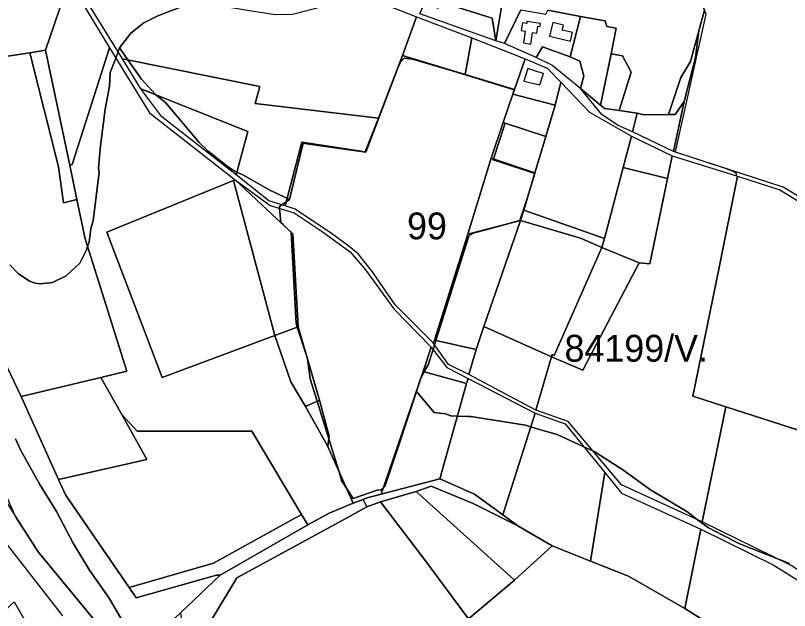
# Model space of a CAD drawing. Extents: x -477304 to -465429, y -1159113 to -1149210.
# Drawn here: x -471337.9 to -470904.7, y -1154129.5 to -1153796.8 of the extents above; entities that cross this region are included whole.
import ezdxf

# ---------------------------------------------------------------- set-up
doc = ezdxf.new("R2010")
doc.units = 0
for name, color, linetype in [('BPEJ_s', 7, 'Continuous'), ('orna_s', 7, 'Continuous'), ('PUPFL_s', 7, 'Continuous'), ('trav_porost_s', 7, 'Continuous'), ('voda_s', 7, 'Continuous'), ('zahrada_s', 7, 'Continuous')]:
    doc.layers.add(name, color=color, linetype=linetype)

msp = doc.modelspace()

# ---------------------------------------------------------------- linework, layer by layer
at = {"layer": 'BPEJ_s'}
for points in [[(-470861.25, -1153762.81), (-470953.71, -1153755.58), (-470954.77, -1153756.64), (-470955.05, -1153757.97), (-470955.41, -1153759.62), (-470955.93, -1153767.94), (-470956.73, -1153770.17), (-470957.75, -1153773.01), (-470958.52, -1153777.65), (-470952.36, -1153793.76), (-470952.39, -1153793.89), (-470951.58, -1153795.97), (-470968.72, -1153873.08), (-470941.8, -1153881.84), (-470941.35, -1153882), (-470935.85, -1153883.96), (-470934.58, -1153885.02), (-470934.63, -1153885.59), (-470934.68, -1153886.26), (-470933.79, -1153886.53), (-470944.35, -1153938.55), (-470958.83, -1154009.61), (-470940.38, -1154015.58), (-470868.93, -1154038.48)], [(-470955.93, -1153767.94), (-470956.73, -1153770.17), (-470957.75, -1153773.01), (-470958.52, -1153777.65), (-470952.36, -1153793.76), (-470952.39, -1153793.89), (-470951.58, -1153795.97), (-470968.72, -1153873.08), (-470941.8, -1153881.84), (-470941.35, -1153882), (-470935.85, -1153883.96), (-470934.58, -1153885.02), (-470934.63, -1153885.59), (-470934.68, -1153886.26), (-470933.79, -1153886.53), (-470944.35, -1153938.55), (-470958.83, -1154009.61), (-470940.38, -1154015.58), (-470868.93, -1154038.48)], [(-471244.69, -1153791.72), (-471258.29, -1153797.03), (-471266.16, -1153800.85), (-471273.38, -1153806.59), (-471279.66, -1153814.92), (-471280.44, -1153816.97), (-471281.78, -1153820.53), (-471284.86, -1153828.7), (-471285.28, -1153836.35), (-471287.83, -1153849.1), (-471290.6, -1153871.21), (-471291.45, -1153882.26), (-471291.02, -1153884.39), (-471294.42, -1153911.59), (-471295.7, -1153915.84), (-471296.76, -1153923.5), (-471297.65, -1153926.03), (-471298.25, -1153927.75), (-471301.86, -1153935.19), (-471309.51, -1153942.41), (-471317.17, -1153946.03), (-471324.18, -1153946.88), (-471326.94, -1153946.45), (-471330.13, -1153945.39), (-471336.51, -1153941.14), (-471341.18, -1153936.25)], [(-471034.71, -1154031.04), (-471045.47, -1154028.13), (-471049.5, -1154026.88), (-471050.81, -1154026.48), (-471052.56, -1154025.94), (-471083.16, -1154021.05), (-471084.76, -1154020.99), (-471090.56, -1154020.76), (-471094.2, -1154020.62), (-471097.18, -1154019.56), (-471103.55, -1154018.71), (-471113.4, -1154006.96), (-471111.98, -1154002.17), (-471111.34, -1154000), (-471111.09, -1153999.55), (-471109.12, -1153996.02), (-471108, -1153994.02), (-471106.95, -1153992.15), (-471104.25, -1153983.59), (-471103.42, -1153980.95), (-471102.64, -1153978.48), (-471084.42, -1153920.73), (-471083.79, -1153919.67), (-471081.24, -1153918.4), (-471074.7, -1153916.6), (-471067.3, -1153914.56), (-471055.73, -1153911.38), (-471051.52, -1153899.13), (-471047.33, -1153885.13), (-471067, -1153878.65), (-471068.81, -1153878.05), (-471070.63, -1153877.45), (-471070.45, -1153876.9), (-471063.85, -1153856.98), (-471065, -1153856.6), (-471059.59, -1153840.67), (-471058.79, -1153838.39), (-471091.01, -1153828.49), (-471115.67, -1153821.26), (-471120.34, -1153820.62), (-471121.08, -1153821.28), (-471122.26, -1153822.32), (-471124.17, -1153826.57), (-471141.81, -1153873.18), (-471173.48, -1153868.66), (-471177, -1153868.21), (-471180.86, -1153884.22), (-471184.58, -1153899.64), (-471185.98, -1153898.97), (-471195.59, -1153894.38), (-471210.68, -1153885.81), (-471214.01, -1153884.34), (-471215.36, -1153883.75), (-471218.85, -1153881.36), (-471219.39, -1153880.99), (-471230.02, -1153872.7), (-471235.12, -1153867.81), (-471254.04, -1153845.49), (-471259.41, -1153841.12), (-471259.78, -1153840.81), (-471267.43, -1153832.31), (-471275, -1153821.54), (-471279.66, -1153814.92), (-471273.38, -1153806.59), (-471266.16, -1153800.85), (-471258.29, -1153797.03), (-471244.69, -1153791.72)], [(-471298.25, -1153927.75), (-471297.65, -1153926.03), (-471296.76, -1153923.5), (-471295.7, -1153915.84), (-471294.42, -1153911.59), (-471291.02, -1153884.39), (-471291.45, -1153882.26), (-471290.6, -1153871.21), (-471287.83, -1153849.1), (-471285.28, -1153836.35), (-471284.86, -1153828.7), (-471281.78, -1153820.53), (-471280.44, -1153816.97), (-471279.66, -1153814.92)], [(-471279.66, -1153814.92), (-471275, -1153821.54), (-471267.43, -1153832.31), (-471259.78, -1153840.81), (-471259.41, -1153841.12), (-471254.04, -1153845.49), (-471235.12, -1153867.81), (-471230.02, -1153872.7), (-471219.39, -1153880.99), (-471218.85, -1153881.36), (-471215.36, -1153883.75), (-471214.01, -1153884.34), (-471210.68, -1153885.81), (-471195.59, -1153894.38), (-471185.98, -1153898.97), (-471184.58, -1153899.64), (-471186.51, -1153900.97), (-471188.88, -1153902.6), (-471190.22, -1153903.52), (-471190.11, -1153904.68), (-471189.42, -1153912.44), (-471188.12, -1153913.7), (-471187.88, -1153913.93), (-471183.68, -1153917.97), (-471180.92, -1153968.98), (-471180.26, -1153971.02), (-471174.69, -1153988.11), (-471174.55, -1153988.54), (-471174.53, -1153988.6), (-471173.03, -1154000), (-471169.15, -1154012.49), (-471162.59, -1154033.57), (-471157.04, -1154051.42), (-471155.19, -1154057.38), (-471154.43, -1154058.56), (-471152.56, -1154061.45), (-471149.02, -1154066.94), (-471139.79, -1154063.77), (-471135.42, -1154062.27), (-471133.3, -1154062.06), (-471131.97, -1154060.86), (-471131.17, -1154060.14), (-471123.45, -1154037.05), (-471113.4, -1154006.96), (-471103.55, -1154018.71), (-471097.18, -1154019.56), (-471094.2, -1154020.62), (-471090.56, -1154020.76), (-471084.76, -1154020.99), (-471083.16, -1154021.05), (-471052.56, -1154025.94), (-471050.81, -1154026.48), (-471049.5, -1154026.88), (-471045.47, -1154028.13), (-471034.71, -1154031.04), (-471019.9, -1154037.92), (-471014.79, -1154040.29), (-471013.67, -1154040.81), (-470997.95, -1154050.8), (-470982.44, -1154062.06), (-470962.26, -1154074.17), (-470959.96, -1154075.9), (-470956.19, -1154078.74), (-470950.14, -1154083.3), (-470939.52, -1154088.75), (-470933.15, -1154092.02), (-470910.92, -1154100.81), (-470904.67, -1154103.28)], [(-471341.18, -1153936.25), (-471336.51, -1153941.14), (-471330.13, -1153945.39), (-471326.94, -1153946.45), (-471324.18, -1153946.88), (-471317.17, -1153946.03), (-471309.51, -1153942.41), (-471301.86, -1153935.19), (-471298.25, -1153927.75)], [(-470904.67, -1154103.28), (-470910.92, -1154100.81), (-470933.15, -1154092.02), (-470939.52, -1154088.75), (-470950.14, -1154083.3), (-470956.19, -1154078.74), (-470959.96, -1154075.9), (-470962.26, -1154074.17), (-470982.44, -1154062.06), (-470997.95, -1154050.8), (-471013.67, -1154040.81), (-471014.79, -1154040.29), (-471019.9, -1154037.92), (-471034.71, -1154031.04)], [(-471337.99, -1154033.44), (-471334.94, -1154039.96), (-471324.32, -1154059.08), (-471314.97, -1154074.17), (-471305.62, -1154091.8), (-471296.48, -1154106.89), (-471285.43, -1154122.61), (-471273.54, -1154143.22)], [(-471273.54, -1154143.22), (-471285.43, -1154122.61), (-471296.48, -1154106.89), (-471305.62, -1154091.8), (-471314.97, -1154074.17), (-471324.32, -1154059.08), (-471334.94, -1154039.96), (-471337.99, -1154033.44)]]:
    msp.add_lwpolyline(points, dxfattribs=at)
msp.add_lwpolyline([(-471113.4, -1154006.96), (-471123.45, -1154037.05), (-471131.17, -1154060.14), (-471131.97, -1154060.86), (-471133.3, -1154062.06), (-471135.42, -1154062.27), (-471139.79, -1154063.77), (-471149.02, -1154066.94), (-471152.56, -1154061.45), (-471154.43, -1154058.56), (-471155.19, -1154057.38), (-471157.04, -1154051.42), (-471162.59, -1154033.57), (-471169.15, -1154012.49), (-471173.03, -1154000), (-471174.53, -1153988.6), (-471174.55, -1153988.54), (-471174.69, -1153988.11), (-471180.26, -1153971.02), (-471180.92, -1153968.98), (-471183.68, -1153917.97), (-471187.88, -1153913.93), (-471188.12, -1153913.7), (-471189.42, -1153912.44), (-471190.11, -1153904.68), (-471190.22, -1153903.52), (-471188.88, -1153902.6), (-471186.51, -1153900.97), (-471184.58, -1153899.64), (-471180.86, -1153884.22), (-471177, -1153868.21), (-471173.48, -1153868.66), (-471141.81, -1153873.18), (-471124.17, -1153826.57), (-471122.26, -1153822.32), (-471121.08, -1153821.28), (-471120.34, -1153820.62), (-471115.67, -1153821.26), (-471091.01, -1153828.49), (-471058.79, -1153838.39), (-471059.59, -1153840.67), (-471065, -1153856.6), (-471063.85, -1153856.98), (-471070.45, -1153876.9), (-471070.63, -1153877.45), (-471068.81, -1153878.05), (-471067, -1153878.65), (-471047.33, -1153885.13), (-471051.52, -1153899.13), (-471055.73, -1153911.38), (-471067.3, -1153914.56), (-471074.7, -1153916.6), (-471081.24, -1153918.4), (-471083.79, -1153919.67), (-471084.42, -1153920.73), (-471102.64, -1153978.48), (-471103.42, -1153980.95), (-471104.25, -1153983.59), (-471106.95, -1153992.15), (-471108, -1153994.02), (-471109.12, -1153996.02), (-471111.09, -1153999.55), (-471111.34, -1154000), (-471111.98, -1154002.17)], close=True, dxfattribs=at)
at = {"layer": 'orna_s'}
msp.add_lwpolyline([(-471004.6, -1153818.11), (-470998.15, -1153819.25), (-470993.37, -1153828.48), (-471000.11, -1153849.93), (-471008.09, -1153848.74), (-471010.48, -1153846.98)], close=True, dxfattribs=at)
at = {"layer": 'PUPFL_s'}
for points in [[(-470885.63, -1153906.46), (-470908.33, -1153892.69), (-470969.61, -1153872.85), (-470963.64, -1153844.81), (-470957.37, -1153820.23), (-470955.43, -1153805.34), (-470952.36, -1153793.76), (-470958.58, -1153777.48), (-470956.5, -1153757.76), (-470930.96, -1153761.38), (-470858.8, -1153763.65)], [(-471084.46, -1154134.1), (-471058.58, -1154112.51), (-471037.49, -1154093.39), (-471016.11, -1154102.01), (-470994.81, -1154110.35), (-470963.33, -1154128.43), (-470931.14, -1154148.61)]]:
    msp.add_lwpolyline(points, dxfattribs=at)
for points in [[(-471303.59, -1153899.73), (-471311.03, -1153901.51), (-471313.95, -1153881.32), (-471330, -1153817.56), (-471321.14, -1153816.22), (-471307.58, -1153880.55)], [(-471205.61, -1154029.23), (-471269.84, -1154029.23), (-471278.46, -1154020), (-471290.08, -1153999.24), (-471275.7, -1153995.75), (-471299.03, -1153921.65), (-471303.59, -1153899.73), (-471307.58, -1153880.55), (-471306.18, -1153880.06), (-471285.31, -1153814.79), (-471262.96, -1153851.16), (-471214.94, -1153888.69), (-471215.83, -1153889.05), (-471286.83, -1153917.87), (-471255.82, -1153999.28), (-471192.72, -1153975.74), (-471183.84, -1154001.67), (-471175.55, -1154015.4), (-471163.11, -1154037.82), (-471148.95, -1154069.55), (-471162.36, -1154075.07), (-471174.31, -1154081.69), (-471177.82, -1154075.83)], [(-471201.12, -1153836.52), (-471203.7, -1153846), (-471134.85, -1153854.12), (-471142.16, -1153873.06), (-471177.66, -1153867.65), (-471187.09, -1153903.15), (-471196.18, -1153900.33), (-471214.4, -1153885.8), (-471207.94, -1153861.7), (-471267.83, -1153837.75), (-471277.98, -1153820.94)], [(-471138.07, -1153940.11), (-471146.12, -1153930.04), (-471152.19, -1153925.25), (-471161, -1153918.62), (-471181.32, -1153905.11), (-471187.09, -1153903.15), (-471177.66, -1153867.65), (-471142.16, -1153873.06), (-471134.85, -1153854.12), (-471121.38, -1153819.2), (-471086.17, -1153829.82), (-471058.69, -1153838.11), (-471059.59, -1153840.67), (-471065, -1153856.6), (-471071.74, -1153876.46), (-471084.72, -1153919.14), (-471103.5, -1153978.28), (-471104.18, -1153979.87), (-471125.46, -1153958.53)], [(-471267.83, -1153837.75), (-471207.94, -1153861.7), (-471214.4, -1153885.8), (-471255.94, -1153853.48)], [(-471047.22, -1153884.76), (-471071.74, -1153876.46), (-471065, -1153856.6), (-471041.13, -1153864.43)], [(-471084.72, -1153919.14), (-471071.74, -1153876.46), (-471047.22, -1153884.76), (-471053.48, -1153905.67), (-471055.22, -1153911.39)], [(-471008.23, -1153921.39), (-470997.8, -1153881.71), (-470973.01, -1153887.95), (-470982.88, -1153935.62), (-470988.8, -1153935.17), (-471009.79, -1153926.49)], [(-471179.75, -1153970.83), (-471192.72, -1153975.74), (-471215.83, -1153889.05), (-471214.94, -1153888.69), (-471182.64, -1153918.81)], [(-471166.28, -1153917.58), (-471150.5, -1153929.17), (-471141.97, -1153939.05), (-471126.14, -1153960.9), (-471105.22, -1153982.32), (-471109.82, -1153995.83), (-471133.23, -1154064.55), (-471141.11, -1154066.59), (-471143.43, -1154067.46), (-471148.95, -1154069.55), (-471163.11, -1154037.82), (-471162.41, -1154032.08), (-471167.73, -1154011.84), (-471179.75, -1153970.83), (-471182.64, -1153918.81), (-471214.94, -1153888.69), (-471195.41, -1153903.08), (-471182.05, -1153907.11)], [(-470824.94, -1154052.44), (-470868.93, -1154038.48), (-470940.38, -1154015.58), (-470958.83, -1154009.61), (-470944.35, -1153938.55), (-470933.79, -1153886.53), (-470910.13, -1153894.33), (-470887.67, -1153907.85), (-470872.4, -1153943.38), (-470860.93, -1153956.45), (-470839.82, -1153972.5), (-470823.64, -1153978.12), (-470812.94, -1153984.75), (-470805.79, -1153992.21), (-470800.25, -1154031.4), (-470786.9, -1154064.58)], [(-471055.22, -1153911.39), (-471053.48, -1153905.67), (-471008.23, -1153921.39), (-471009.79, -1153926.49), (-471021.77, -1153921.35), (-471052.14, -1153912.31)], [(-471103.5, -1153978.28), (-471084.72, -1153919.14), (-471055.22, -1153911.39), (-471075.89, -1153970.71), (-471080.06, -1153983.62)], [(-471270.32, -1154122.42), (-471225.42, -1154109.76), (-471223.32, -1154109.8), (-471245.46, -1154130.64), (-471274.59, -1154158.17), (-471325.25, -1154096.8), (-471337.84, -1154076.93), (-471355.05, -1154038.4), (-471366.98, -1154008.28), (-471388.59, -1153963.87), (-471399.61, -1153949.23), (-471407.96, -1153945.59), (-471377.91, -1153938.8), (-471358.55, -1153963.02), (-471350.32, -1153977.69), (-471334.69, -1154009.87), (-471313.86, -1154056.29), (-471309.92, -1154064.76), (-471274.31, -1154116.61)], [(-471167.73, -1154011.84), (-471175.55, -1154015.4), (-471183.84, -1154001.67), (-471192.72, -1153975.74), (-471179.75, -1153970.83)], [(-471080.06, -1153983.62), (-471084.17, -1153997.62), (-471095.65, -1153992.03), (-471104.18, -1153979.87), (-471103.5, -1153978.28)], [(-471105.22, -1153982.32), (-471096.58, -1153993.64), (-471084.66, -1153999.85), (-471085.44, -1154002.6), (-471109.82, -1153995.83)], [(-471100.5, -1154055.98), (-471133.23, -1154064.55), (-471109.82, -1153995.83), (-471085.44, -1154002.6)], [(-471163.11, -1154037.82), (-471175.55, -1154015.4), (-471167.73, -1154011.84), (-471162.41, -1154032.08)], [(-471264.44, -1154045.03), (-471278.46, -1154020), (-471269.84, -1154029.23), (-471205.61, -1154029.23), (-471177.82, -1154075.83), (-471227.02, -1154103.1), (-471274.31, -1154116.61), (-471309.92, -1154064.76), (-471313.86, -1154056.29)], [(-471113.71, -1154062.94), (-471133.73, -1154068.78), (-471141.37, -1154071.58), (-471143.43, -1154067.46), (-471141.11, -1154066.59), (-471133.23, -1154064.55), (-471100.5, -1154055.98), (-471081.01, -1154064.5), (-471065.2, -1154076.09), (-471056.77, -1154082.27), (-471081.83, -1154069.75), (-471105.31, -1154060.06)], [(-471133.73, -1154068.78), (-471113.71, -1154062.94), (-471058.58, -1154112.51), (-471084.46, -1154134.1), (-471109.57, -1154100.18)], [(-471058.58, -1154112.51), (-471113.71, -1154062.94), (-471105.31, -1154060.06), (-471081.83, -1154069.75), (-471056.77, -1154082.27), (-471037.49, -1154093.39)], [(-471141.37, -1154071.58), (-471152.99, -1154078.07), (-471214.04, -1154111.2), (-471242.22, -1154158.05), (-471245.46, -1154130.64), (-471223.32, -1154109.8), (-471174.31, -1154081.69), (-471162.36, -1154075.07), (-471148.95, -1154069.55), (-471143.43, -1154067.46)], [(-471152.99, -1154078.07), (-471141.37, -1154071.58), (-471133.73, -1154068.78), (-471109.57, -1154100.18), (-471084.46, -1154134.1), (-471109.51, -1154152.85), (-471127.48, -1154148.86), (-471148.27, -1154165.97), (-471148.66, -1154176.68), (-471160.1, -1154162.24), (-471172.05, -1154165.53), (-471169.71, -1154181.68), (-471195.39, -1154197.75), (-471185.03, -1154213.68), (-471199.15, -1154229.39), (-471209.97, -1154208.35), (-471237.66, -1154171.2), (-471242.22, -1154158.05), (-471214.04, -1154111.2)], [(-471225.42, -1154109.76), (-471270.32, -1154122.42), (-471274.31, -1154116.61), (-471227.02, -1154103.1), (-471177.82, -1154075.83), (-471174.31, -1154081.69), (-471223.32, -1154109.8)]]:
    msp.add_lwpolyline(points, close=True, dxfattribs=at)
at = {"layer": 'trav_porost_s'}
for points in [[(-471331.57, -1153759.12), (-471324.8, -1153761.99), (-471308.3, -1153778.31), (-471321.14, -1153816.22), (-471330, -1153817.56), (-471358.6, -1153821.9), (-471359.29, -1153818.69), (-471392.29, -1153823.16), (-471417.57, -1153832.86), (-471423.56, -1153831.76), (-471493.91, -1153727.81)], [(-471298.17, -1153766.55), (-471277.06, -1153774.99), (-471231.47, -1153789.94), (-471207.02, -1153793.92), (-471192.58, -1153796.27), (-471182.88, -1153796.01), (-471169.78, -1153792.61), (-471155.97, -1153788.93), (-471142.67, -1153785.95), (-471113.56, -1153797.45), (-471121.38, -1153819.2), (-471134.85, -1153854.12), (-471203.7, -1153846), (-471201.12, -1153836.52), (-471277.98, -1153820.94), (-471303.23, -1153780.15), (-471323.33, -1153760.02), (-471327.27, -1153757.92), (-471325.5, -1153757.81), (-471319.38, -1153758.39)], [(-471308.3, -1153778.31), (-471306.03, -1153780.56), (-471285.31, -1153814.79), (-471306.18, -1153880.06), (-471307.58, -1153880.55), (-471321.14, -1153816.22)], [(-471101.62, -1153792.65), (-471098.55, -1153789.64), (-471071.14, -1153798.29), (-471069.04, -1153811), (-471111.67, -1153795.74), (-471109.1, -1153789.64)], [(-471041.18, -1153795.96), (-471039.95, -1153793.69), (-471021.62, -1153797.24), (-471027.5, -1153819.94), (-471042.93, -1153814.2), (-471046.44, -1153820.22), (-471064.18, -1153812.48), (-471055.14, -1153793.58)], [(-471082.5, -1153809.2), (-471086.17, -1153829.82), (-471121.38, -1153819.2), (-471113.56, -1153797.45)], [(-471022.05, -1153822.3), (-471027.5, -1153819.94), (-471021.62, -1153797.24), (-471007.98, -1153799.76), (-471006.91, -1153802.93), (-471001.71, -1153803.92), (-471004.6, -1153818.11), (-471010.48, -1153846.98), (-471021.66, -1153837.62), (-471019.86, -1153830.45)], [(-471054.23, -1153800.9), (-471054.86, -1153805.16), (-471052.65, -1153805.52), (-471053.62, -1153812.13), (-471049.54, -1153812.8), (-471048.57, -1153806.19), (-471046.06, -1153806.56), (-471045.5, -1153802.76), (-471044.4, -1153802.92), (-471044.16, -1153801.25), (-471051.65, -1153800.15), (-471051.81, -1153801.26)], [(-471037.21, -1153800.74), (-471038.99, -1153808.29), (-471027.29, -1153811.05), (-471026.18, -1153806.33), (-471031.93, -1153804.97), (-471031.26, -1153802.14)], [(-470968.76, -1153852.14), (-470972.45, -1153852.17), (-470965.62, -1153831.44), (-470960.14, -1153822.45), (-470955.43, -1153805.34), (-470957.37, -1153820.23), (-470963.64, -1153844.81)], [(-471052.73, -1153821.07), (-471058.69, -1153838.11), (-471086.17, -1153829.82), (-471082.5, -1153809.2)], [(-471027.5, -1153819.94), (-471022.05, -1153822.3), (-471019.86, -1153830.45), (-471021.66, -1153837.62), (-471037.79, -1153824.48), (-471046.44, -1153820.22), (-471042.93, -1153814.2)], [(-471389.13, -1153826.52), (-471358.6, -1153821.9), (-471330, -1153817.56), (-471313.95, -1153881.32), (-471311.03, -1153901.51), (-471303.59, -1153899.73), (-471299.03, -1153921.65), (-471275.7, -1153995.75), (-471290.08, -1153999.24), (-471334.69, -1154009.87), (-471350.32, -1153977.69), (-471358.55, -1153963.02), (-471348.57, -1153953.63), (-471353.27, -1153937.85), (-471360.78, -1153912.67)], [(-470997.8, -1153881.71), (-471008.23, -1153921.39), (-471053.48, -1153905.67), (-471047.22, -1153884.76), (-471041.13, -1153864.43), (-471035.9, -1153846.94), (-471032.77, -1153833.96), (-471016.58, -1153850.76), (-470993.22, -1153864.28)], [(-470989.91, -1153851.44), (-470992.59, -1153861.86), (-471000.92, -1153858.09), (-471009.85, -1153852.09), (-471021.66, -1153837.62), (-471010.48, -1153846.98), (-471008.09, -1153848.74), (-471000.11, -1153849.93)], [(-471059.59, -1153840.67), (-471035.9, -1153846.94), (-471041.13, -1153864.43), (-471065, -1153856.6)], [(-470969.61, -1153872.85), (-470992.59, -1153861.86), (-470989.91, -1153851.44), (-470986.06, -1153852.26), (-470972.45, -1153852.17), (-470968.76, -1153852.14), (-470963.64, -1153844.81)], [(-470973.01, -1153887.95), (-470997.8, -1153881.71), (-470993.22, -1153864.28), (-470970.39, -1153875.27)], [(-470973.01, -1153887.95), (-470970.39, -1153875.27), (-470933.79, -1153886.53), (-470944.35, -1153938.55), (-470958.83, -1154009.61), (-470940.38, -1154015.58), (-470953.57, -1154079.94), (-470998.7, -1154059.34), (-471028.64, -1154023.89), (-471046.63, -1154017.53), (-471037.85, -1153987.58), (-471020.36, -1153995.15), (-470988.8, -1153935.17), (-470982.88, -1153935.62)], [(-471286.83, -1153917.87), (-471215.83, -1153889.05), (-471192.72, -1153975.74), (-471255.82, -1153999.28)], [(-471009.79, -1153926.49), (-471036.39, -1153986.91), (-471037.51, -1153986.41), (-471037.85, -1153987.58), (-471075.89, -1153970.71), (-471055.22, -1153911.39), (-471052.14, -1153912.31), (-471021.77, -1153921.35)], [(-471009.79, -1153926.49), (-470988.8, -1153935.17), (-471020.36, -1153995.15), (-471037.85, -1153987.58), (-471037.51, -1153986.41), (-471036.39, -1153986.91)], [(-471080.06, -1153983.62), (-471075.89, -1153970.71), (-471037.85, -1153987.58), (-471046.63, -1154017.53), (-471084.17, -1153997.62)], [(-471313.86, -1154056.29), (-471334.69, -1154009.87), (-471290.08, -1153999.24), (-471278.46, -1154020), (-471264.44, -1154045.03)], [(-471100.5, -1154055.98), (-471085.44, -1154002.6), (-471084.66, -1153999.85), (-471047.06, -1154019.24), (-471065.2, -1154076.09), (-471081.01, -1154064.5)], [(-470882.32, -1154118.27), (-470903.74, -1154104.32), (-470953.57, -1154079.94), (-470940.38, -1154015.58), (-470868.93, -1154038.48), (-470838.11, -1154092.65), (-470854.75, -1154148)], [(-471016.11, -1154102.01), (-471037.49, -1154093.39), (-471056.77, -1154082.27), (-471065.2, -1154076.09), (-471047.06, -1154019.24), (-471030.34, -1154025.21), (-471008, -1154052.41)], [(-470998.67, -1154063.82), (-470954.4, -1154084.07), (-470963.33, -1154128.43), (-470994.81, -1154110.35), (-471016.11, -1154102.01), (-471008, -1154052.41)], [(-470855.86, -1154225.36), (-470862.81, -1154195.23), (-470931.14, -1154148.61), (-470963.33, -1154128.43), (-470954.4, -1154084.07), (-470913.89, -1154103.96), (-470883.26, -1154122.96), (-470856.45, -1154152.24), (-470806.52, -1154188.68), (-470806.35, -1154199.55), (-470796.41, -1154231.06), (-470820.18, -1154240.45), (-470860.99, -1154251.65)]]:
    msp.add_lwpolyline(points, close=True, dxfattribs=at)
for points in [[(-471065.4, -1153788.53), (-471069.04, -1153811), (-471071.14, -1153798.29), (-471098.55, -1153789.64)], [(-471055.14, -1153793.58), (-471064.18, -1153812.48), (-471069.04, -1153811), (-471065.4, -1153788.53)], [(-470952.36, -1153793.76), (-470955.43, -1153805.34), (-470960.14, -1153822.45), (-470965.62, -1153831.44), (-470972.45, -1153852.17), (-470986.06, -1153852.26), (-470989.91, -1153851.44), (-471000.11, -1153849.93), (-470993.37, -1153828.48), (-470998.15, -1153819.25), (-471004.6, -1153818.11), (-471001.71, -1153803.92), (-471006.91, -1153802.93), (-471007.98, -1153799.76), (-471021.62, -1153797.24), (-471039.95, -1153793.69)], [(-471356.44, -1154140.97), (-471338.67, -1154124.64), (-471321.15, -1154155.11)]]:
    msp.add_lwpolyline(points, dxfattribs=at)
at = {"layer": 'voda_s'}
for points in [[(-471576.16, -1153665.34), (-471571.48, -1153690.89), (-471568.27, -1153699.48), (-471561.41, -1153717.87), (-471540.88, -1153756.48), (-471528.96, -1153771.21), (-471510.31, -1153795.13), (-471507.39, -1153802.32), (-471496.81, -1153819.13), (-471486.23, -1153860.14), (-471482.87, -1153893.82), (-471471.29, -1153908.71), (-471438.49, -1153938.75), (-471387.5, -1153968.65), (-471374.77, -1154006.71), (-471367.3, -1154022.91), (-471364.27, -1154035.78), (-471337.84, -1154076.93), (-471325.25, -1154096.8), (-471274.59, -1154158.17)], [(-471311.38, -1154132.49), (-471347.34, -1154086.84)]]:
    msp.add_lwpolyline(points, dxfattribs=at)
at = {"layer": 'zahrada_s'}
for points in [[(-471035.9, -1153846.94), (-471059.59, -1153840.67), (-471058.69, -1153838.11), (-471052.73, -1153821.07), (-471040.41, -1153826.13), (-471032.77, -1153833.96)], [(-471053.47, -1153833.51), (-471044.38, -1153835.53), (-471042.38, -1153829.29), (-471042.67, -1153829.2), (-471044.86, -1153828.49), (-471045.69, -1153828.23), (-471050.55, -1153826.68), (-471051.21, -1153826.46)]]:
    msp.add_lwpolyline(points, close=True, dxfattribs=at)

# ---------------------------------------------------------------- texts
at = {"layer": 'BPEJ_s'}
for s, p in [('99', (-471118.78, -1153921.94)), ('84199/V.', (-471030.65, -1153990.37))]:
    msp.add_text(s, height=15, dxfattribs=at).set_placement(p)

doc.saveas('drawing.dxf')
